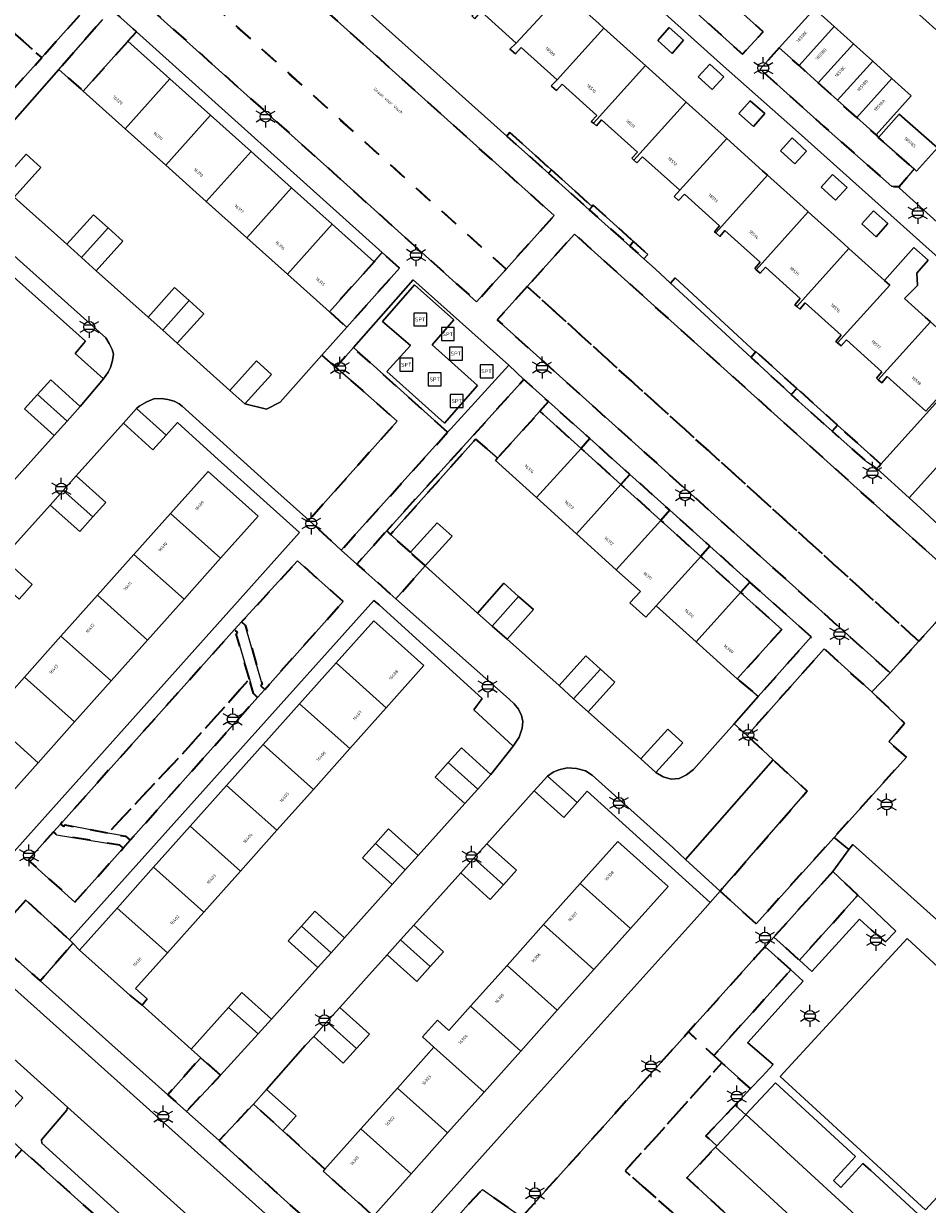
# Model space of a CAD drawing. Extents: x 105780 to 185197, y 477999 to 525027.
# Tile 294 of 562: x 107249 to 107354, y 478850 to 478987. Entities that reach past the tile are written whole.
import ezdxf
from ezdxf.enums import TextEntityAlignment as Align

# ---------------------------------------------------------------- set-up
doc = ezdxf.new("R2010")
doc.units = 0
doc.linetypes.add('XX-HIDDEN', pattern=[4, 2, -2])
for name, color, linetype, lineweight in [('B-GV-GR-HAAG_01-G', 252, 'GR-HAAG1', 13), ('B-GV-GR-MATERIAALGRENS-G', 252, 'XX-HIDDEN', 35), ('B-RO-IE-MEUBILAIR_WEGMEUBILAIR-S', 252, 'Continuous', 25), ('B-XX-KG-KADASTRAAL_BEBOUWING-G', 252, 'Continuous', 20), ('B1-WE-OG-BEBOUWING-T18', 7, 'Continuous', 18), ('B1-WE-OG-TERREIN_ERF-GV', 252, 'Continuous', 18), ('B1-WE-OG-TOPOGRAFIE-T18', 10, 'Continuous', 18), ('B1-WE-VH-VERHARDING_ASFALT-GV', 252, 'Continuous', 18), ('B1-WE-VH-VERHARDING_BETONSTRAATSTEEN-GV', 252, 'Continuous', 18), ('B1-WE-VH-VERHARDING_TEGEL-GV', 252, 'Continuous', 18), ('B1-WE-VH-VERHARDING_TEGEL_RUBBER-GV', 252, 'Continuous', 18)]:
    doc.layers.add(name, color=color, linetype=linetype, lineweight=lineweight)
doc.styles.add('NLCS-ISO', font='NLCS-ISO.ttf')
doc.styles.add('NLCS-ISO-M200-T18', font='NLCS-ISO.ttf', dxfattribs={"height": 0.36})
doc.linetypes.add('GR-HAAG1', pattern='A,6,[176,NLCS.shx,S=0.125,R=0,X=0,Y=0],-2', length=8)

# ---------------------------------------------------------------- blocks, each defined once
blk = doc.blocks.new('B-SIE-WEG_LICHTMAST-SO')
at = {"ltscale": 0.1}
for p, q in [((-1.1, 0.63), (-2.19, 1.27)), ((0, 1.27), (0, 2.53)), ((1.1, 0.63), (2.19, 1.27)), ((-1.1, -0.63), (-2.19, -1.27)), ((0, -1.27), (0, -2.53)), ((1.1, -0.63), (2.19, -1.27))]:
    blk.add_line(p, q, dxfattribs=at)
at = {"flags": 128}
for points in [[(-1.16, 0.5), (1.16, 0.5)], [(-1.16, -0.5), (1.16, -0.5)]]:
    blk.add_lwpolyline(points, dxfattribs=at)
at = {"ltscale": 0.1}
blk.add_circle((0, 0), 1.27, dxfattribs=at)
at = {"style": 'NLCS-ISO'}
blk.add_attdef('TYPE', text='', height=1.8, dxfattribs=at).set_placement((0, 2.53), align=Align.BOTTOM_CENTER)
blk = doc.blocks.new('SIE-WEG_SPEELTOESTEL-SO')
at = {"flags": 128}
blk.add_lwpolyline([(-0.75, -0.75), (0.75, -0.75), (0.75, 0.75), (-0.75, 0.75)], close=True, dxfattribs=at)
at = {"style": 'NLCS-ISO'}
blk.add_text('SPT', height=0.45, dxfattribs=at).set_placement((0, 0), align=Align.MIDDLE_CENTER)

msp = doc.modelspace()

# ---------------------------------------------------------------- linework, layer by layer
at = {"layer": 'B-GV-GR-HAAG_01-G', "flags": 128}
for points in [[(107324.05, 478956.592), (107333.357, 478948), (107333.887, 478948.589), (107324.58, 478957.181)], [(107345.696, 478885.809), (107338.942, 478878.289), (107340.388, 478876.987), (107345.912, 478883.016), (107347.256, 478881.782), (107348.905, 478880.414), (107350.08, 478881.653), (107346.265, 478885.269)], [(107338.222, 478874.581), (107339.384, 478875.872), (107337.939, 478877.172), (107329.034, 478867.258), (107329.968, 478866.41), (107333.285, 478863.436), (107334.621, 478864.857), (107335.903, 478866.222), (107332.992, 478868.746), (107332.98, 478868.756)]]:
    msp.add_lwpolyline(points, close=True, dxfattribs=at)
at = {"layer": 'B-GV-GR-MATERIAALGRENS-G', "flags": 128}
for points in [[(107313.525, 479000), (107332.371, 478983.064), (107334.755, 478985.642), (107318.794, 479000), (107314.845, 479003.552), (107312.523, 479000.902)], [(107264.876, 478994.392), (107305.019, 478958.203), (107310.583, 478964.388), (107270.923, 479000), (107270.361, 479000.505), (107269.908, 479000)], [(107246.3, 478997.954), (107245.781, 478998.42), (107240.349, 478992.345), (107251.328, 478982.673), (107256.672, 478988.632)], [(107264.876, 478994.392), (107261.448, 478990.535), (107285.026, 478969.372), (107301.615, 478954.431), (107305.019, 478958.203)], [(107240.349, 478992.345), (107237.769, 478989.459), (107240.539, 478987.039), (107241.373, 478986.311), (107244.967, 478983.17), (107234.795, 478971.626), (107238.537, 478968.229), (107240.548, 478970.653), (107251.328, 478982.673)], [(107261.298, 478984.546), (107262.278, 478985.64), (107259.404, 478988.221), (107258.399, 478987.081), (107253.307, 478981.303), (107256.129, 478978.775)], [(107345.59, 478975.72), (107343.36, 478977.727), (107341.13, 478979.734), (107338.901, 478981.741), (107336.619, 478983.795), (107334.396, 478981.326), (107341.741, 478974.737), (107349.625, 478967.773), (107350.498, 478967.757), (107352.201, 478969.788), (107348.106, 478973.425), (107347.813, 478973.719)], [(107305.476, 478973.992), (107305.117, 478973.594), (107309.925, 478969.29), (107310.271, 478969.674)], [(107310.271, 478969.674), (107309.925, 478969.29), (107314.643, 478965.065), (107314.975, 478965.438)], [(107315.113, 478965.593), (107314.975, 478965.438), (107314.643, 478965.065), (107319.322, 478960.874), (107319.779, 478961.379)], [(107307.469, 478956.183), (107352.768, 478915.161), (107358.379, 478921.372), (107352.442, 478926.711), (107351.248, 478927.786), (107344.871, 478933.522), (107312.931, 478962.254)], [(107319.779, 478961.379), (107319.322, 478960.874), (107320.963, 478959.406), (107321.417, 478959.908)], [(107292.691, 478958.319), (107290.703, 478960.105), (107289.759, 478959.052), (107284.59, 478953.281), (107286.6, 478951.478)], [(107307.469, 478956.183), (107303.996, 478952.331), (107334.025, 478925.351), (107349.426, 478911.514), (107352.768, 478915.161)], [(107298.261, 478939.34), (107287.365, 478949.126), (107285.347, 478946.83), (107288.405, 478944.157), (107292.442, 478940.628), (107282.224, 478929.158), (107285.971, 478925.703)], [(107333.937, 478948.646), (107333.887, 478948.589), (107333.357, 478948), (107336.353, 478945.234), (107338.01, 478943.705), (107338.642, 478944.408)], [(107308.938, 478941.772), (107309.935, 478942.877), (107307.089, 478945.424), (107293.069, 478929.985), (107291.223, 478927.929), (107291.664, 478927.53), (107301.265, 478938.274), (107301.504, 478938.54), (107304.03, 478936.337)], [(107338.642, 478944.408), (107338.01, 478943.705), (107339.271, 478942.541), (107342.725, 478939.469), (107343.349, 478940.171)], [(107309.935, 478942.877), (107308.938, 478941.772), (107313.697, 478937.474), (107314.713, 478938.599)], [(107343.349, 478940.171), (107342.725, 478939.469), (107346.819, 478935.828), (107347.918, 478935.141), (107348.373, 478935.647)], [(107314.713, 478938.599), (107313.697, 478937.474), (107318.308, 478933.311), (107319.34, 478934.454)], [(107319.34, 478934.454), (107318.308, 478933.311), (107322.919, 478929.148), (107323.968, 478930.31)], [(107323.968, 478930.31), (107322.919, 478929.148), (107327.529, 478924.985), (107328.595, 478926.166)], [(107293.96, 478925.455), (107291.664, 478927.53), (107291.223, 478927.929), (107287.781, 478924.094), (107292.283, 478920.092), (107295.684, 478923.897)], [(107328.595, 478926.166), (107327.529, 478924.985), (107332.14, 478920.821), (107333.224, 478922.021)], [(107286.187, 478919.776), (107280.902, 478924.474), (107274.433, 478917.402), (107274.863, 478917.034), (107276.815, 478910.213), (107276.658, 478910.025), (107277.116, 478909.608)], [(107333.224, 478922.021), (107332.14, 478920.821), (107336.899, 478916.524), (107331.751, 478910.823), (107334.196, 478908.775), (107340.321, 478915.665)], [(107275.346, 478910.774), (107273.823, 478916.043), (107273.962, 478916.21), (107273.632, 478916.527), (107253.504, 478894.036), (107253.859, 478893.74), (107254.016, 478893.928), (107258.981, 478892.996), (107267.432, 478901.971)], [(107351.322, 478901.757), (107349.3, 478903.559), (107351.111, 478905.71), (107347.333, 478909.302), (107341.818, 478914.301), (107332.892, 478904.258), (107335.921, 478901.462), (107339.862, 478897.824), (107329.778, 478886.259), (107333.932, 478882.506), (107342.948, 478892.487)], [(107276.281, 478908.672), (107275.822, 478909.13), (107275.346, 478910.774), (107267.432, 478901.971), (107258.981, 478892.996), (107261.014, 478892.615), (107261.552, 478892.16)], [(107260.744, 478891.255), (107260.363, 478891.582), (107253.037, 478892.798), (107252.679, 478893.114), (107249.759, 478889.851), (107255.172, 478885.009)], [(107345.696, 478885.809), (107342.809, 478888.546), (107335.978, 478880.955), (107338.942, 478878.289)], [(107249.477, 478885.223), (107245.607, 478880.833), (107251.136, 478875.888), (107254.53, 478879.792), (107254.918, 478880.239), (107254.529, 478880.641), (107254.521, 478880.649)], [(107337.939, 478877.172), (107334.974, 478879.841), (107333.808, 478878.545), (107326.108, 478869.99), (107329.034, 478867.258)], [(107271.99, 478864.989), (107269.727, 478867.015), (107269.256, 478866.487), (107265.91, 478862.723), (107268.06, 478860.808)], [(107336.087, 478843.734), (107335.254, 478844.53), (107326.276, 478852.814), (107325.941, 478853.123), (107329.066, 478856.471), (107329.245, 478856.663), (107329.381, 478856.808), (107328.438, 478857.689), (107328.144, 478857.964), (107331.23, 478861.249), (107331.504, 478861.54), (107333.285, 478863.436), (107329.968, 478866.41), (107322.406, 478857.897), (107318.793, 478853.922), (107343.176, 478832.5), (107345.325, 478834.884), (107345.451, 478835.019), (107344.244, 478836.248), (107341.98, 478838.371)], [(107284.07, 478854.119), (107279.226, 478858.573), (107275.8, 478861.642), (107271.849, 478857.433), (107286.011, 478844.603), (107289.547, 478841.4), (107293.389, 478845.702), (107289.883, 478848.932), (107289.682, 478848.707), (107283.874, 478853.9)], [(107249.043, 478856.374), (107243.897, 478850.58), (107256.02, 478845.908), (107257.639, 478848.685)]]:
    msp.add_lwpolyline(points, close=True, dxfattribs=at)
for points in [[(107329.968, 478866.41), (107329.034, 478867.258), (107326.108, 478869.99), (107306.835, 478848.574), (107306.585, 478848.75), (107302.297, 478851.766), (107300.695, 478850.072), (107299.782, 478849.092), (107303.761, 478845.615), (107295.39, 478836.326), (107318.691, 478815.44)], [(107327.966, 478815.626), (107343.176, 478832.5), (107318.793, 478853.922), (107322.406, 478857.897), (107329.968, 478866.41)]]:
    msp.add_lwpolyline(points, dxfattribs=at)
at = {"layer": 'B-XX-KG-KADASTRAAL_BEBOUWING-G', "flags": 128}
for points in [[(107311.649, 478990.285), (107311.153, 478990.73), (107306.964, 478994.497), (107301.046, 478987.483), (107301.404, 478987.158), (107302.154, 478987.982), (107306.21, 478984.337)], [(107316.334, 478986.073), (107315.76, 478986.589), (107311.649, 478990.285), (107306.21, 478984.337), (107305.474, 478983.632), (107305.604, 478983.518), (107306.1, 478983.083), (107306.789, 478983.815), (107310.915, 478980.105)], [(107342.965, 478986.255), (107340.683, 478988.309), (107336.619, 478983.795), (107338.901, 478981.741)], [(107321.132, 478981.759), (107320.492, 478982.334), (107316.334, 478986.073), (107310.915, 478980.105), (107310.244, 478979.407), (107310.327, 478979.332), (107310.854, 478978.858), (107311.509, 478979.572), (107315.536, 478975.95), (107314.871, 478975.276), (107315.122, 478975.075)], [(107322.561, 478984.635), (107324.22, 478983.146), (107325.554, 478984.687), (107323.869, 478986.146)], [(107345.195, 478984.248), (107342.965, 478986.255), (107338.901, 478981.741), (107341.13, 478979.734)], [(107266.141, 478980.208), (107261.298, 478984.546), (107256.129, 478978.775), (107260.972, 478974.437)], [(107347.424, 478982.24), (107345.195, 478984.248), (107341.13, 478979.734), (107343.36, 478977.727)], [(107325.841, 478977.525), (107325.172, 478978.126), (107321.132, 478981.759), (107315.122, 478975.075), (107315.485, 478974.784), (107316.067, 478975.471), (107320.217, 478971.741), (107319.581, 478971.045), (107319.811, 478970.818)], [(107327.244, 478980.43), (107328.875, 478978.966), (107330.22, 478980.446), (107328.598, 478981.92)], [(107349.654, 478980.233), (107347.424, 478982.24), (107343.36, 478977.727), (107345.59, 478975.72)], [(107270.835, 478976.003), (107266.141, 478980.208), (107260.972, 478974.437), (107265.666, 478970.233)], [(107349.654, 478980.233), (107345.59, 478975.72), (107347.813, 478973.719), (107351.876, 478978.233)], [(107330.55, 478973.291), (107329.881, 478973.893), (107325.841, 478977.525), (107319.811, 478970.818), (107320.155, 478970.477), (107320.82, 478971.201), (107325.11, 478967.342)], [(107331.955, 478976.2), (107333.639, 478974.688), (107334.947, 478976.201), (107333.234, 478977.681)], [(107275.529, 478971.799), (107270.835, 478976.003), (107265.666, 478970.233), (107270.36, 478966.028)], [(107352.201, 478969.788), (107352.505, 478969.518), (107354.897, 478972.212), (107350.498, 478976.118), (107348.106, 478973.425)], [(107335.258, 478969.058), (107334.682, 478969.576), (107330.55, 478973.291), (107325.11, 478967.342), (107324.459, 478966.593), (107324.981, 478966.147), (107325.653, 478966.856), (107329.711, 478963.209), (107329.142, 478962.514), (107329.272, 478962.4)], [(107336.759, 478971.886), (107338.437, 478970.38), (107339.77, 478971.86), (107338.094, 478973.369)], [(107280.223, 478967.594), (107275.529, 478971.799), (107270.36, 478966.028), (107275.053, 478961.823)], [(107246.447, 478968.057), (107248.156, 478966.527), (107251.224, 478969.954), (107249.515, 478971.484)], [(107339.968, 478964.824), (107339.37, 478965.361), (107335.258, 478969.058), (107329.272, 478962.4), (107329.738, 478961.991), (107330.321, 478962.657), (107334.403, 478958.988), (107333.792, 478958.269), (107333.95, 478958.131)], [(107341.45, 478967.674), (107343.119, 478966.175), (107344.453, 478967.644), (107342.792, 478969.152)], [(107284.917, 478963.39), (107280.223, 478967.594), (107275.053, 478961.823), (107279.747, 478957.619)], [(107346.182, 478963.425), (107347.833, 478961.942), (107349.168, 478963.464), (107347.5, 478964.927)], [(107259.015, 478962.965), (107257.321, 478964.491), (107254.243, 478961.073), (107255.937, 478959.547)], [(107344.676, 478960.59), (107344.099, 478961.109), (107339.968, 478964.824), (107333.95, 478958.131), (107334.418, 478957.721), (107335.018, 478958.434), (107339.053, 478954.807), (107338.437, 478954.082), (107338.651, 478953.888)], [(107259.015, 478962.965), (107255.937, 478959.547), (107257.63, 478958.022), (107260.708, 478961.44)], [(107284.917, 478963.39), (107279.747, 478957.619), (107284.59, 478953.281), (107289.759, 478959.052)], [(107348.779, 478956.9), (107344.676, 478960.59), (107338.651, 478953.888), (107339.013, 478953.56), (107339.632, 478954.286), (107343.775, 478950.563), (107343.163, 478949.845), (107343.371, 478949.667), (107349.385, 478956.356)], [(107348.779, 478956.9), (107349.385, 478956.356), (107343.371, 478949.667), (107343.766, 478949.331), (107344.376, 478950.02), (107348.473, 478946.34), (107347.852, 478945.586), (107348.061, 478945.413), (107354.094, 478952.123), (107353.508, 478952.65), (107351.111, 478954.804), (107352.6, 478956.318), (107352.524, 478957.73), (107353.852, 478959.232), (107352.181, 478960.709)], [(107268.389, 478954.563), (107266.7, 478956.076), (107263.63, 478952.65), (107265.319, 478951.137)], [(107268.389, 478954.563), (107265.319, 478951.137), (107267.008, 478949.623), (107270.078, 478953.049)], [(107354.094, 478952.123), (107348.061, 478945.413), (107348.484, 478945.064), (107349.091, 478945.779), (107353.563, 478941.761), (107355.903, 478944.364), (107358.952, 478947.755)], [(107273.089, 478944.175), (107274.821, 478942.609), (107277.906, 478946.021), (107276.174, 478947.587)], [(107250.857, 478943.72), (107254.272, 478940.638), (107255.791, 478942.321), (107252.376, 478945.403)], [(107250.857, 478943.72), (107249.337, 478942.036), (107252.752, 478938.954), (107254.272, 478940.638)], [(107262.3, 478942.088), (107260.765, 478940.379), (107264.187, 478937.305), (107265.722, 478939.014)], [(107313.697, 478937.474), (107308.938, 478941.772), (107304.03, 478936.337), (107303.791, 478936.071), (107308.55, 478931.774)], [(107318.308, 478933.311), (107313.697, 478937.474), (107308.55, 478931.774), (107313.16, 478927.61)], [(107255.323, 478934.297), (107253.812, 478932.608), (107257.241, 478929.542), (107258.752, 478931.231)], [(107266.207, 478929.936), (107272.003, 478924.766), (107276.354, 478929.644), (107270.558, 478934.814)], [(107253.812, 478932.608), (107252.301, 478930.918), (107255.73, 478927.852), (107257.241, 478929.542)], [(107322.919, 478929.148), (107318.308, 478933.311), (107313.16, 478927.61), (107317.771, 478923.447)], [(107266.207, 478929.936), (107261.99, 478925.209), (107267.786, 478920.038), (107272.003, 478924.766)], [(107293.96, 478925.455), (107295.684, 478923.897), (107298.775, 478927.318), (107297.051, 478928.876)], [(107327.529, 478924.985), (107322.919, 478929.148), (107317.771, 478923.447), (107320.557, 478920.932), (107319.35, 478919.596), (107321.176, 478917.948), (107322.382, 478919.284)], [(107246.81, 478924.797), (107245.307, 478923.121), (107248.731, 478920.049), (107250.234, 478921.725)], [(107261.99, 478925.209), (107257.772, 478920.48), (107263.568, 478915.31), (107267.786, 478920.038)], [(107332.14, 478920.821), (107327.529, 478924.985), (107322.382, 478919.284), (107326.992, 478915.12)], [(107306.479, 478920.362), (107304.769, 478921.869), (107301.721, 478918.411), (107303.431, 478916.904)], [(107257.772, 478920.48), (107253.554, 478915.752), (107259.35, 478910.582), (107263.568, 478915.31)], [(107306.479, 478920.362), (107303.431, 478916.904), (107305.14, 478915.397), (107308.188, 478918.855)], [(107332.14, 478920.821), (107326.992, 478915.12), (107331.751, 478910.823), (107336.899, 478916.524)], [(107285.366, 478912.675), (107291.176, 478907.486), (107295.53, 478912.361), (107292.919, 478914.693), (107289.72, 478917.55)], [(107253.554, 478915.752), (107249.337, 478911.024), (107255.133, 478905.854), (107259.35, 478910.582)], [(107315.93, 478911.949), (107314.25, 478913.468), (107311.158, 478910.049), (107312.838, 478908.53)], [(107285.366, 478912.675), (107281.146, 478907.949), (107286.956, 478902.76), (107291.176, 478907.486)], [(107315.93, 478911.949), (107312.838, 478908.53), (107314.517, 478907.011), (107317.609, 478910.43)], [(107249.337, 478911.024), (107245.119, 478906.295), (107250.915, 478901.125), (107255.133, 478905.854)], [(107281.146, 478907.949), (107276.926, 478903.223), (107282.736, 478898.035), (107286.956, 478902.76)], [(107245.119, 478906.295), (107240.902, 478901.568), (107246.698, 478896.397), (107250.915, 478901.125)], [(107320.607, 478901.588), (107322.344, 478900.001), (107325.454, 478903.404), (107323.717, 478904.991)], [(107276.926, 478903.223), (107272.706, 478898.497), (107278.516, 478893.309), (107282.736, 478898.035)], [(107298.337, 478901.15), (107301.766, 478898.084), (107303.281, 478899.778), (107299.852, 478902.844)], [(107298.337, 478901.15), (107296.822, 478899.456), (107300.251, 478896.39), (107301.766, 478898.084)], [(107309.8, 478899.586), (107308.264, 478897.86), (107311.7, 478894.802), (107313.236, 478896.528)], [(107272.706, 478898.497), (107268.485, 478893.772), (107274.295, 478888.583), (107278.516, 478893.309)], [(107268.485, 478893.772), (107264.265, 478889.046), (107270.075, 478883.858), (107274.295, 478888.583)], [(107289.938, 478891.791), (107293.364, 478888.721), (107294.871, 478890.403), (107291.445, 478893.473)], [(107289.938, 478891.791), (107288.43, 478890.108), (107291.856, 478887.038), (107293.364, 478888.721)], [(107302.799, 478891.76), (107301.288, 478890.074), (107304.713, 478887.004), (107306.224, 478888.69)], [(107317.95, 478892.014), (107313.59, 478887.138), (107319.399, 478881.945), (107323.759, 478886.821)], [(107301.288, 478890.074), (107299.776, 478888.387), (107303.201, 478885.317), (107304.713, 478887.004)], [(107264.265, 478889.046), (107260.045, 478884.321), (107265.855, 478879.132), (107270.075, 478883.858)], [(107313.59, 478887.138), (107309.364, 478882.411), (107315.173, 478877.218), (107319.399, 478881.945)], [(107265.855, 478879.132), (107260.045, 478884.321), (107255.692, 478879.446), (107261.502, 478874.258), (107262.934, 478873.097), (107263.519, 478873.805), (107262.179, 478875.017)], [(107281.368, 478882.233), (107284.789, 478879.158), (107286.326, 478880.868), (107282.905, 478883.943)], [(107281.368, 478882.233), (107279.83, 478880.522), (107283.251, 478877.447), (107284.789, 478879.158)], [(107294.35, 478882.331), (107292.817, 478880.624), (107296.239, 478877.55), (107297.772, 478879.257)], [(107309.364, 478882.411), (107305.138, 478877.684), (107310.947, 478872.491), (107315.173, 478877.218)], [(107292.817, 478880.624), (107291.283, 478878.916), (107294.705, 478875.842), (107296.239, 478877.55)], [(107336.732, 478864.84), (107353.514, 478849.407), (107368.205, 478865.382), (107361.7, 478871.364), (107362.794, 478872.554), (107361.258, 478873.967), (107360.135, 478872.746), (107351.394, 478880.784)], [(107305.138, 478877.684), (107300.912, 478872.957), (107306.72, 478867.764), (107310.947, 478872.491)], [(107272.923, 478872.82), (107276.34, 478869.768), (107277.903, 478871.485), (107274.479, 478874.556)], [(107276.34, 478869.768), (107272.923, 478872.82), (107268.614, 478868.011), (107269.727, 478867.015), (107271.99, 478864.989)], [(107285.811, 478872.821), (107284.297, 478871.143), (107287.712, 478868.061), (107289.226, 478869.739)], [(107300.912, 478872.957), (107298.419, 478870.168), (107297.077, 478871.368), (107295.344, 478869.43), (107296.686, 478868.23), (107302.494, 478863.037), (107306.72, 478867.764)], [(107284.297, 478871.143), (107282.782, 478869.464), (107286.197, 478866.382), (107287.712, 478868.061)], [(107296.686, 478868.23), (107292.459, 478863.503), (107298.268, 478858.31), (107302.494, 478863.037)], [(107277.329, 478863.349), (107275.8, 478861.642), (107279.226, 478858.573), (107280.755, 478860.28)], [(107292.459, 478863.503), (107288.233, 478858.776), (107294.042, 478853.583), (107298.268, 478858.31)], [(107294.042, 478853.583), (107288.233, 478858.776), (107284.07, 478854.119), (107283.874, 478853.9), (107289.682, 478848.707), (107289.883, 478848.932)]]:
    msp.add_lwpolyline(points, close=True, dxfattribs=at)
at = {"layer": 'B1-WE-OG-TERREIN_ERF-GV', "flags": 128}
for points in [[(107362.789, 478952.579), (107338.838, 478973.995), (107329.824, 478981.987), (107309.777, 479000)], [(107286.336, 478990.412), (107305.117, 478973.594), (107305.476, 478973.992), (107310.271, 478969.674), (107314.975, 478965.438), (107315.113, 478965.593), (107319.779, 478961.379), (107321.417, 478959.908), (107320.963, 478959.406), (107322.28, 478958.226), (107324.05, 478956.592), (107324.58, 478957.181), (107333.887, 478948.589), (107333.937, 478948.646), (107338.642, 478944.408), (107343.349, 478940.171), (107348.373, 478935.647), (107362.728, 478951.611)], [(107311.649, 478990.285), (107315.76, 478986.589), (107316.334, 478986.073), (107320.492, 478982.334), (107321.132, 478981.759), (107325.172, 478978.126), (107325.841, 478977.525), (107329.881, 478973.893), (107330.55, 478973.291), (107334.682, 478969.576), (107335.258, 478969.058), (107339.37, 478965.361), (107339.968, 478964.824), (107344.099, 478961.109), (107344.676, 478960.59), (107348.779, 478956.9), (107352.181, 478960.709), (107353.852, 478959.232), (107352.524, 478957.73), (107352.6, 478956.318), (107351.111, 478954.804), (107353.508, 478952.65), (107354.094, 478952.123)], [(107355.903, 478944.364), (107353.563, 478941.761), (107349.091, 478945.779), (107348.484, 478945.064), (107348.061, 478945.413), (107347.852, 478945.586), (107348.473, 478946.34), (107344.376, 478950.02), (107343.766, 478949.331), (107343.371, 478949.667), (107343.163, 478949.845), (107343.775, 478950.563), (107339.632, 478954.286), (107339.013, 478953.56), (107338.651, 478953.888), (107338.437, 478954.082), (107339.053, 478954.807), (107335.018, 478958.434), (107334.418, 478957.721), (107333.95, 478958.131), (107333.792, 478958.269), (107334.403, 478958.988), (107330.321, 478962.657), (107329.738, 478961.991), (107329.272, 478962.4), (107329.142, 478962.514), (107329.711, 478963.209), (107325.653, 478966.856), (107324.981, 478966.147), (107324.459, 478966.593), (107325.11, 478967.342), (107320.82, 478971.201), (107320.155, 478970.477), (107319.811, 478970.818), (107319.581, 478971.045), (107320.217, 478971.741), (107316.067, 478975.471), (107315.485, 478974.784), (107315.122, 478975.075), (107314.871, 478975.276), (107315.536, 478975.95), (107311.509, 478979.572), (107310.854, 478978.858), (107310.327, 478979.332), (107310.244, 478979.407), (107310.915, 478980.105), (107306.789, 478983.815), (107306.1, 478983.083), (107305.604, 478983.518), (107305.474, 478983.632), (107306.21, 478984.337), (107302.154, 478987.982)], [(107246.447, 478968.057), (107249.515, 478971.484), (107251.224, 478969.954), (107248.156, 478966.527), (107254.243, 478961.073), (107257.321, 478964.491), (107259.015, 478962.965), (107260.708, 478961.44), (107257.63, 478958.022), (107263.63, 478952.65), (107266.7, 478956.076), (107268.389, 478954.563), (107270.078, 478953.049), (107267.008, 478949.623), (107273.089, 478944.175), (107276.174, 478947.587), (107277.906, 478946.021), (107274.821, 478942.609), (107277.149, 478942.029), (107277.323, 478942.024), (107278.883, 478942.81), (107283.725, 478948.248), (107286.6, 478951.478), (107284.59, 478953.281), (107279.747, 478957.619), (107275.053, 478961.823), (107270.36, 478966.028), (107265.666, 478970.233), (107260.972, 478974.437), (107256.129, 478978.775), (107253.307, 478981.303), (107243.761, 478970.473)], [(107247.379, 478932.937), (107252.752, 478938.954), (107249.337, 478942.036), (107250.857, 478943.72), (107252.376, 478945.403), (107255.791, 478942.321), (107258.46, 478945.52), (107255.183, 478948.458), (107256.387, 478949.875), (107242.215, 478962.514)], [(107245.781, 478888.264), (107281.136, 478927.731), (107271.292, 478936.571), (107267.042, 478940.484), (107265.722, 478939.014), (107264.187, 478937.305), (107260.765, 478940.379), (107255.323, 478934.297), (107258.752, 478931.231), (107257.241, 478929.542), (107255.73, 478927.852), (107252.301, 478930.918), (107246.81, 478924.797), (107250.234, 478921.725), (107248.731, 478920.049)], [(107245.119, 478906.295), (107249.337, 478911.024), (107253.554, 478915.752), (107257.772, 478920.48), (107261.99, 478925.209), (107266.207, 478929.936), (107270.558, 478934.814), (107276.354, 478929.644), (107272.003, 478924.766), (107267.786, 478920.038), (107263.568, 478915.31), (107259.35, 478910.582), (107255.133, 478905.854), (107250.915, 478901.125), (107246.698, 478896.397)], [(107293.389, 478845.702), (107304.912, 478858.604), (107327.474, 478883.664), (107328.624, 478884.944), (107314.411, 478897.843), (107313.236, 478896.528), (107311.7, 478894.802), (107308.264, 478897.86), (107302.799, 478891.76), (107306.224, 478888.69), (107304.713, 478887.004), (107303.201, 478885.317), (107299.776, 478888.387), (107294.35, 478882.331), (107297.772, 478879.257), (107296.239, 478877.55), (107294.705, 478875.842), (107291.283, 478878.916), (107285.811, 478872.821), (107289.226, 478869.739), (107287.712, 478868.061), (107286.197, 478866.382), (107282.782, 478869.464), (107281.782, 478868.428), (107277.329, 478863.349), (107280.755, 478860.28), (107279.226, 478858.573), (107284.07, 478854.119), (107288.233, 478858.776), (107292.459, 478863.503), (107296.686, 478868.23), (107295.344, 478869.43), (107297.077, 478871.368), (107298.419, 478870.168), (107300.912, 478872.957), (107305.138, 478877.684), (107309.364, 478882.411), (107313.59, 478887.138), (107317.95, 478892.014), (107323.759, 478886.821), (107319.399, 478881.945), (107315.173, 478877.218), (107310.947, 478872.491), (107306.72, 478867.764), (107302.494, 478863.037), (107298.268, 478858.31), (107294.042, 478853.583), (107289.883, 478848.932)]]:
    msp.add_lwpolyline(points, dxfattribs=at)
for points in [[(107262.278, 478985.64), (107261.298, 478984.546), (107266.141, 478980.208), (107270.835, 478976.003), (107275.529, 478971.799), (107280.223, 478967.594), (107284.917, 478963.39), (107289.759, 478959.052), (107290.703, 478960.105)], [(107322.561, 478984.635), (107323.869, 478986.146), (107325.554, 478984.687), (107324.22, 478983.146)], [(107327.244, 478980.43), (107328.598, 478981.92), (107330.22, 478980.446), (107328.875, 478978.966)], [(107331.955, 478976.2), (107333.234, 478977.681), (107334.947, 478976.201), (107333.639, 478974.688)], [(107336.759, 478971.886), (107338.094, 478973.369), (107339.77, 478971.86), (107338.437, 478970.38)], [(107341.45, 478967.674), (107342.792, 478969.152), (107344.453, 478967.644), (107343.119, 478966.175)], [(107346.182, 478963.425), (107347.5, 478964.927), (107349.168, 478963.464), (107347.833, 478961.942)], [(107313.16, 478927.61), (107308.55, 478931.774), (107303.791, 478936.071), (107304.03, 478936.337), (107301.504, 478938.54), (107301.265, 478938.274), (107291.664, 478927.53), (107293.96, 478925.455), (107297.051, 478928.876), (107298.775, 478927.318), (107295.684, 478923.897), (107301.721, 478918.411), (107304.769, 478921.869), (107306.479, 478920.362), (107308.188, 478918.855), (107305.14, 478915.397), (107311.158, 478910.049), (107314.25, 478913.468), (107315.93, 478911.949), (107317.609, 478910.43), (107314.517, 478907.011), (107320.607, 478901.588), (107323.717, 478904.991), (107325.454, 478903.404), (107322.344, 478900.001), (107323.205, 478899.481), (107324.102, 478899.206), (107325.043, 478899.291), (107325.9, 478899.714), (107326.693, 478900.333), (107331.403, 478905.632), (107334.196, 478908.775), (107331.751, 478910.823), (107326.992, 478915.12), (107322.382, 478919.284), (107321.176, 478917.948), (107319.35, 478919.596), (107320.557, 478920.932), (107317.771, 478923.447)], [(107282.905, 478883.943), (107286.326, 478880.868), (107291.856, 478887.038), (107288.43, 478890.108), (107289.938, 478891.791), (107291.445, 478893.473), (107294.871, 478890.403), (107300.251, 478896.39), (107296.822, 478899.456), (107298.337, 478901.15), (107299.852, 478902.844), (107303.281, 478899.778), (107305.858, 478903.023), (107301.278, 478907.244), (107302.274, 478908.56), (107290.34, 478919.375), (107289.716, 478919.897), (107254.529, 478880.641), (107254.918, 478880.239), (107255.692, 478879.446), (107260.045, 478884.321), (107264.265, 478889.046), (107268.485, 478893.772), (107272.706, 478898.497), (107276.926, 478903.223), (107281.146, 478907.949), (107285.366, 478912.675), (107289.72, 478917.55), (107292.919, 478914.693), (107295.53, 478912.361), (107291.176, 478907.486), (107286.956, 478902.76), (107282.736, 478898.035), (107278.516, 478893.309), (107274.295, 478888.583), (107270.075, 478883.858), (107265.855, 478879.132), (107262.179, 478875.017), (107263.519, 478873.805), (107262.934, 478873.097), (107268.614, 478868.011), (107272.923, 478872.82), (107274.479, 478874.556), (107277.903, 478871.485), (107283.251, 478877.447), (107279.83, 478880.522), (107281.368, 478882.233)]]:
    msp.add_lwpolyline(points, close=True, dxfattribs=at)
at = {"layer": 'B1-WE-VH-VERHARDING_ASFALT-GV', "flags": 128}
msp.add_lwpolyline([(107246.297, 478876.638), (107242.236, 478872.117), (107254.301, 478861.297), (107266.613, 478850.242), (107280.5, 478837.772), (107294.885, 478824.846), (107298.836, 478829.551), (107294.038, 478833.858), (107293.559, 478834.289), (107289.438, 478837.994)], close=True, dxfattribs=at)
at = {"layer": 'B1-WE-VH-VERHARDING_BETONSTRAATSTEEN-GV', "flags": 128}
for points in [[(107354.738, 478985.9), (107352.505, 478987.904), (107348.039, 478991.912), (107345.754, 478993.963), (107340.683, 478988.309), (107342.965, 478986.255), (107345.195, 478984.248), (107347.424, 478982.24), (107349.654, 478980.233), (107351.876, 478978.233), (107347.813, 478973.719), (107348.106, 478973.425), (107350.498, 478976.118), (107354.897, 478972.212), (107352.505, 478969.518), (107352.201, 478969.788), (107350.498, 478967.757), (107350.515, 478967.547), (107364.745, 478954.715)], [(107246.81, 478924.797), (107252.301, 478930.918), (107253.812, 478932.608), (107255.323, 478934.297), (107260.765, 478940.379), (107262.3, 478942.088), (107262.587, 478942.351), (107263.466, 478942.872), (107264.277, 478943.185), (107265.14, 478943.223), (107265.929, 478943.13), (107266.65, 478942.934), (107267.208, 478942.626), (107267.579, 478942.351), (107278.302, 478932.691), (107282.224, 478929.158), (107292.442, 478940.628), (107288.405, 478944.157), (107285.347, 478946.83), (107283.725, 478948.248), (107278.883, 478942.81), (107277.323, 478942.024), (107277.149, 478942.029), (107274.821, 478942.609), (107273.089, 478944.175), (107267.008, 478949.623), (107265.319, 478951.137), (107263.63, 478952.65), (107257.63, 478958.022), (107255.937, 478959.547), (107254.243, 478961.073), (107248.156, 478966.527)], [(107244.803, 478962.712), (107258.723, 478950.267), (107259.13, 478949.609), (107259.461, 478948.925), (107259.608, 478948.359), (107259.529, 478947.628), (107259.283, 478946.824), (107259.012, 478946.289), (107258.46, 478945.52), (107255.791, 478942.321), (107254.272, 478940.638), (107252.752, 478938.954), (107247.379, 478932.937)], [(107358.379, 478921.372), (107352.768, 478915.161), (107349.426, 478911.514), (107347.333, 478909.302), (107351.111, 478905.71), (107349.3, 478903.559), (107351.322, 478901.757), (107342.948, 478892.487), (107344.644, 478891.076), (107345.144, 478891.653), (107375.26, 478864.641)]]:
    msp.add_lwpolyline(points, dxfattribs=at)
for points in [[(107366.985, 478948.801), (107366.588, 478948.607), (107366.177, 478948.602), (107362.728, 478951.611), (107348.373, 478935.647), (107347.918, 478935.141), (107351.641, 478931.737)], [(107371.311, 478944.052), (107371.418, 478944.386), (107371.647, 478944.759), (107372.155, 478945.106), (107372.918, 478945.148), (107373.709, 478944.953), (107374.494, 478944.479), (107368.029, 478950.258), (107366.985, 478948.801), (107351.641, 478931.737), (107353.409, 478930.121), (107354.527, 478929.099), (107356.359, 478927.424)], [(107299.776, 478888.387), (107301.288, 478890.074), (107302.799, 478891.76), (107308.264, 478897.86), (107309.8, 478899.586), (107310.464, 478900.04), (107311.141, 478900.314), (107312.092, 478900.515), (107313.169, 478900.467), (107314.198, 478900.176), (107314.974, 478899.692), (107324.293, 478891.311), (107325.775, 478889.946), (107335.921, 478901.462), (107332.892, 478904.258), (107331.403, 478905.632), (107326.693, 478900.333), (107325.9, 478899.714), (107325.043, 478899.291), (107324.102, 478899.206), (107323.205, 478899.481), (107322.344, 478900.001), (107320.607, 478901.588), (107314.517, 478907.011), (107312.838, 478908.53), (107311.158, 478910.049), (107305.14, 478915.397), (107303.431, 478916.904), (107301.721, 478918.411), (107295.684, 478923.897), (107292.283, 478920.092), (107305.365, 478908.462), (107305.954, 478907.925), (107306.48, 478907.335), (107306.809, 478906.576), (107306.949, 478905.907), (107306.887, 478905.126), (107306.549, 478904.084), (107305.858, 478903.023), (107303.281, 478899.778), (107301.766, 478898.084), (107300.251, 478896.39), (107294.871, 478890.403), (107293.364, 478888.721), (107291.856, 478887.038), (107286.326, 478880.868), (107284.789, 478879.158), (107283.251, 478877.447), (107277.903, 478871.485), (107276.34, 478869.768), (107271.99, 478864.989), (107268.06, 478860.808), (107271.849, 478857.433), (107275.8, 478861.642), (107277.329, 478863.349), (107281.782, 478868.428), (107282.782, 478869.464), (107284.297, 478871.143), (107285.811, 478872.821), (107291.283, 478878.916), (107292.817, 478880.624), (107294.35, 478882.331)], [(107339.862, 478897.824), (107335.921, 478901.462), (107325.775, 478889.946), (107329.778, 478886.259)], [(107326.108, 478869.99), (107333.808, 478878.545), (107334.974, 478879.841), (107335.978, 478880.955), (107342.809, 478888.546), (107344.644, 478891.076), (107342.948, 478892.487), (107333.932, 478882.506), (107329.778, 478886.259), (107328.624, 478884.944), (107327.474, 478883.664), (107304.912, 478858.604), (107293.389, 478845.702), (107289.547, 478841.4), (107291.172, 478839.855), (107291.3, 478839.992), (107299.782, 478849.092), (107300.695, 478850.072), (107302.297, 478851.766), (107306.585, 478848.75), (107306.835, 478848.574)], [(107251.136, 478875.888), (107265.91, 478862.723), (107269.256, 478866.487), (107269.727, 478867.015), (107268.614, 478868.011), (107262.934, 478873.097), (107261.502, 478874.258), (107255.692, 478879.446), (107254.918, 478880.239), (107254.53, 478879.792)], [(107347.215, 478853.952), (107346.294, 478854.797), (107343.731, 478852.019), (107342.882, 478852.798), (107345.445, 478855.576), (107336.163, 478864.092), (107332.765, 478860.441), (107351.053, 478843.623), (107354.444, 478847.319), (107353.153, 478848.504)], [(107266.613, 478850.242), (107254.301, 478861.297), (107254.232, 478860.946), (107251.3, 478857.503), (107251.349, 478857.124), (107276.59, 478834.204), (107276.882, 478834.276), (107280.04, 478837.651), (107280.5, 478837.772)], [(107332.746, 478860.42), (107331.504, 478861.54), (107331.23, 478861.249), (107328.144, 478857.964), (107328.438, 478857.689), (107329.381, 478856.808)], [(107332.765, 478860.441), (107332.746, 478860.42), (107329.381, 478856.808), (107329.245, 478856.663), (107347.562, 478839.818), (107347.65, 478839.736), (107351.101, 478843.579), (107351.053, 478843.623)], [(107329.245, 478856.663), (107329.066, 478856.471), (107325.941, 478853.123), (107326.276, 478852.814), (107335.254, 478844.53), (107337.817, 478847.308), (107338.676, 478846.54), (107336.087, 478843.734), (107341.98, 478838.371), (107344.244, 478836.248), (107347.562, 478839.818)]]:
    msp.add_lwpolyline(points, close=True, dxfattribs=at)
at = {"layer": 'B1-WE-VH-VERHARDING_TEGEL-GV', "flags": 128}
for points in [[(107334.755, 478985.642), (107332.371, 478983.064), (107313.525, 479000), (107312.523, 479000.902), (107314.845, 479003.552), (107318.794, 479000)], [(107305.019, 478958.203), (107301.615, 478954.431), (107285.026, 478969.372), (107261.448, 478990.535), (107264.876, 478994.392), (107269.908, 479000), (107270.361, 479000.505), (107270.923, 479000), (107310.583, 478964.388)], [(107287.365, 478949.126), (107298.261, 478939.34), (107298.628, 478939.743), (107305.338, 478947.113), (107294.265, 478956.979)], [(107293.969, 478949.365), (107290.728, 478952.161), (107294.439, 478956.373), (107298.994, 478952.343), (107296.489, 478949.428), (107301.727, 478944.737), (107297.901, 478940.395), (107291.219, 478946.38)], [(107307.089, 478945.424), (107305.338, 478947.113), (107298.628, 478939.743), (107298.261, 478939.34), (107285.971, 478925.703), (107287.781, 478924.094), (107291.223, 478927.929), (107293.069, 478929.985)], [(107277.116, 478909.608), (107276.281, 478908.672), (107261.552, 478892.16), (107260.744, 478891.255), (107255.172, 478885.009), (107249.759, 478889.851), (107252.679, 478893.114), (107253.504, 478894.036), (107273.632, 478916.527), (107274.433, 478917.402), (107280.902, 478924.474), (107286.187, 478919.776)], [(107274.863, 478917.034), (107274.433, 478917.402), (107273.632, 478916.527), (107273.962, 478916.21), (107273.823, 478916.043), (107275.346, 478910.774), (107275.822, 478909.13), (107276.281, 478908.672), (107277.116, 478909.608), (107276.658, 478910.025), (107276.815, 478910.213)], [(107314.974, 478899.692), (107314.198, 478900.176), (107313.169, 478900.467), (107312.092, 478900.515), (107311.141, 478900.314), (107310.464, 478900.04), (107309.8, 478899.586), (107313.236, 478896.528), (107314.411, 478897.843), (107328.624, 478884.944), (107329.778, 478886.259), (107325.775, 478889.946), (107324.293, 478891.311)], [(107258.981, 478892.996), (107254.016, 478893.928), (107253.859, 478893.74), (107253.504, 478894.036), (107252.679, 478893.114), (107253.037, 478892.798), (107260.363, 478891.582), (107260.744, 478891.255), (107261.552, 478892.16), (107261.014, 478892.615)], [(107351.394, 478880.784), (107360.135, 478872.746), (107361.258, 478873.967), (107362.794, 478872.554), (107361.7, 478871.364), (107368.205, 478865.382), (107353.514, 478849.407), (107336.732, 478864.84)]]:
    msp.add_lwpolyline(points, close=True, dxfattribs=at)
for points in [[(107309.777, 479000), (107329.824, 478981.987), (107338.838, 478973.995), (107362.789, 478952.579)], [(107364.745, 478954.715), (107350.515, 478967.547), (107350.498, 478967.757), (107349.625, 478967.773), (107341.741, 478974.737), (107334.396, 478981.326), (107336.619, 478983.795), (107340.683, 478988.309), (107345.754, 478993.963), (107349.79, 478998.46), (107352.075, 478996.41), (107353.759, 478994.898)], [(107354.527, 478929.099), (107353.409, 478930.121), (107351.641, 478931.737), (107347.918, 478935.141), (107346.819, 478935.828), (107342.725, 478939.469), (107339.271, 478942.541), (107338.01, 478943.705), (107336.353, 478945.234), (107333.357, 478948), (107324.05, 478956.592), (107322.28, 478958.226), (107320.963, 478959.406), (107319.322, 478960.874), (107314.643, 478965.065), (107309.925, 478969.29), (107305.117, 478973.594), (107286.336, 478990.412)], [(107256.672, 478988.632), (107251.328, 478982.673), (107240.548, 478970.653)], [(107259.404, 478988.221), (107262.278, 478985.64), (107290.703, 478960.105), (107292.691, 478958.319), (107286.6, 478951.478), (107283.725, 478948.248), (107285.347, 478946.83), (107287.365, 478949.126), (107294.265, 478956.979), (107305.338, 478947.113), (107307.089, 478945.424), (107309.935, 478942.877), (107314.713, 478938.599), (107319.34, 478934.454), (107323.968, 478930.31), (107328.595, 478926.166), (107333.224, 478922.021), (107340.321, 478915.665), (107334.196, 478908.775), (107331.403, 478905.632), (107332.892, 478904.258), (107341.818, 478914.301), (107347.333, 478909.302), (107349.426, 478911.514), (107334.025, 478925.351), (107303.996, 478952.331), (107307.469, 478956.183), (107312.931, 478962.254), (107344.871, 478933.522), (107351.248, 478927.786), (107352.442, 478926.711), (107358.379, 478921.372)], [(107243.761, 478970.473), (107253.307, 478981.303), (107258.399, 478987.081)], [(107242.215, 478962.514), (107256.387, 478949.875), (107255.183, 478948.458), (107258.46, 478945.52), (107259.012, 478946.289), (107259.283, 478946.824), (107259.529, 478947.628), (107259.608, 478948.359), (107259.461, 478948.925), (107259.13, 478949.609), (107258.723, 478950.267), (107244.803, 478962.712)], [(107245.607, 478880.833), (107249.477, 478885.223), (107254.521, 478880.649), (107254.529, 478880.641), (107289.716, 478919.897), (107290.34, 478919.375), (107302.274, 478908.56), (107301.278, 478907.244), (107305.858, 478903.023), (107306.549, 478904.084), (107306.887, 478905.126), (107306.949, 478905.907), (107306.809, 478906.576), (107306.48, 478907.335), (107305.954, 478907.925), (107305.365, 478908.462), (107292.283, 478920.092), (107287.781, 478924.094), (107285.971, 478925.703), (107282.224, 478929.158), (107278.302, 478932.691), (107267.579, 478942.351), (107267.208, 478942.626), (107266.65, 478942.934), (107265.929, 478943.13), (107265.14, 478943.223), (107264.277, 478943.185), (107263.466, 478942.872), (107262.587, 478942.351), (107262.3, 478942.088), (107265.722, 478939.014), (107267.042, 478940.484), (107271.292, 478936.571), (107281.136, 478927.731), (107245.781, 478888.264)], [(107286.011, 478844.603), (107271.849, 478857.433), (107268.06, 478860.808), (107265.91, 478862.723), (107251.136, 478875.888), (107245.607, 478880.833), (107242.002, 478884.058), (107224.439, 478899.766), (107220.651, 478903.154), (107218.463, 478905.111), (107203.523, 478918.477), (107198.008, 478923.419), (107194.592, 478926.481), (107177.225, 478942.043)], [(107184.059, 478932.389), (107245.275, 478877.554), (107246.297, 478876.638), (107289.438, 478837.994)], [(107276.59, 478834.204), (107251.349, 478857.124), (107251.3, 478857.503), (107254.232, 478860.946), (107254.301, 478861.297), (107242.236, 478872.117), (107241.214, 478873.034), (107181.666, 478926.439)], [(107184.012, 478920.787), (107200.912, 478905.627), (107201.635, 478904.929), (107197.758, 478900.57), (107197.724, 478900.533), (107201.551, 478897.181), (107205.468, 478901.54), (107218.002, 478890.296), (107220.672, 478887.905), (107225.603, 478883.49), (107227.645, 478881.674), (107231.577, 478878.183), (107246.616, 478864.78), (107249.127, 478862.386), (107246.094, 478859.009), (107249.043, 478856.374), (107257.639, 478848.685)], [(107375.26, 478864.641), (107345.144, 478891.653), (107344.644, 478891.076), (107342.809, 478888.546), (107345.696, 478885.809), (107346.265, 478885.269), (107350.08, 478881.653), (107348.905, 478880.414), (107347.256, 478881.782), (107345.912, 478883.016), (107340.388, 478876.987), (107338.942, 478878.289), (107335.978, 478880.955), (107334.974, 478879.841), (107337.939, 478877.172), (107339.384, 478875.872), (107338.222, 478874.581), (107332.98, 478868.756), (107332.992, 478868.746), (107335.903, 478866.222), (107334.621, 478864.857), (107333.285, 478863.436), (107331.504, 478861.54), (107332.746, 478860.42), (107332.765, 478860.441), (107336.163, 478864.092), (107345.445, 478855.576), (107342.882, 478852.798), (107343.731, 478852.019), (107346.294, 478854.797), (107347.215, 478853.952), (107353.153, 478848.504)]]:
    msp.add_lwpolyline(points, dxfattribs=at)
at = {"layer": 'B1-WE-VH-VERHARDING_TEGEL_RUBBER-GV', "flags": 128}
msp.add_lwpolyline([(107296.489, 478949.428), (107298.994, 478952.343), (107294.439, 478956.373), (107290.728, 478952.161), (107293.969, 478949.365), (107291.219, 478946.38), (107297.901, 478940.395), (107301.727, 478944.737)], close=True, dxfattribs=at)

# ---------------------------------------------------------------- block references
at = {"layer": 'B-RO-IE-MEUBILAIR_WEGMEUBILAIR-S', "xscale": 0.5, "yscale": 0.5, "zscale": 0.5}
for p in [(107334.761, 478981.451), (107277.212, 478975.848), (107352.638, 478964.688), (107294.607, 478959.823), (107256.823, 478951.511), (107285.819, 478946.786), (107309.183, 478946.816), (107347.39, 478934.638), (107253.587, 478932.82), (107325.725, 478932.052), (107282.492, 478928.787), (107343.579, 478916.008), (107302.906, 478909.935), (107273.422, 478906.151), (107333.042, 478904.347), (107318.075, 478896.464), (107349.027, 478896.304), (107249.841, 478890.414), (107301.036, 478890.24), (107334.962, 478880.893), (107347.804, 478880.619), (107284.026, 478871.333), (107340.164, 478871.842), (107321.773, 478866.024), (107331.703, 478862.526), (107265.379, 478860.206), (107308.36, 478851.338)]:
    msp.add_blockref('B-SIE-WEG_LICHTMAST-SO', p, dxfattribs=at)
at = {"layer": 'B-RO-IE-MEUBILAIR_WEGMEUBILAIR-S'}
for p in [(107295.094, 478952.377), (107298.289, 478950.682), (107299.222, 478948.438), (107293.494, 478947.139), (107296.774, 478945.454), (107302.768, 478946.396), (107299.324, 478942.949)]:
    msp.add_blockref('SIE-WEG_SPEELTOESTEL-SO', p, dxfattribs=at)

# ---------------------------------------------------------------- texts
at = {"layer": 'B1-WE-OG-BEBOUWING-T18', "style": 'NLCS-ISO-M200-T18'}
for s, rotation, p in [('18518E', 48, (107339.224, 478985.088)), ('18509', 318.1, (107310.135, 478983.361)), ('18518D', 48, (107341.439, 478983.066)), ('18518C', 48, (107343.652, 478981.04)), ('18518B', 48, (107346.243, 478979.434)), ('18510', 318.1, (107314.888, 478979.087)), ('16320', 318.2, (107260.122, 478977.747)), ('18518A', 48, (107348.222, 478977.163)), ('18511', 318.1, (107319.413, 478975.02)), ('16319', 318.2, (107264.772, 478973.583)), ('18518S', 318.4, (107351.742, 478972.87)), ('18512', 318.1, (107324.262, 478970.66)), ('16318', 318.2, (107269.466, 478969.378)), ('18513', 318.1, (107328.971, 478966.426)), ('16317', 318.2, (107274.159, 478965.174)), ('18514', 318.1, (107333.68, 478962.193)), ('16316', 318.2, (107278.88, 478960.945)), ('18515', 318.1, (107338.389, 478957.959)), ('16315', 318.2, (107283.547, 478956.765)), ('18516', 318.1, (107343.124, 478953.701)), ('18517', 318.1, (107347.807, 478949.491)), ('18518', 318.1, (107352.481, 478945.287)), ('16314', 317.9, (107307.704, 478935.097)), ('16409', 48.2, (107269.569, 478930.849)), ('16313', 317.9, (107312.314, 478930.934)), ('16410', 48.2, (107265.312, 478926.076)), ('16312', 317.9, (107316.924, 478926.771)), ('16311', 317.9, (107321.395, 478922.734)), ('16411', 48.2, (107261.26, 478921.533)), ('16310', 317.9, (107326.19, 478918.405)), ('16412', 48.2, (107256.916, 478916.664)), ('16309', 317.9, (107330.756, 478914.281)), ('16413', 48.2, (107252.699, 478911.936)), ('16408', 48.2, (107292.006, 478911.268)), ('16407', 48.2, (107287.816, 478906.575)), ('16406', 48.2, (107283.619, 478901.875)), ('16405', 48.2, (107279.376, 478897.124)), ('16404', 48.2, (107275.156, 478892.398)), ('16308', 48.2, (107316.956, 478888.049)), ('16403', 48.2, (107270.935, 478887.673)), ('16402', 48.2, (107266.715, 478882.947)), ('16307', 48.2, (107312.73, 478883.322)), ('16306', 48.2, (107308.48, 478878.569)), ('16401', 48.2, (107262.369, 478878.08)), ('16305', 48.2, (107304.277, 478873.868)), ('16304', 48.2, (107300.051, 478869.141)), ('16303', 48.2, (107295.825, 478864.414)), ('16302', 48.2, (107291.599, 478859.687)), ('16301', 48.2, (107287.498, 478855.101))]:
    msp.add_text(s, height=0.36, rotation=rotation, dxfattribs=at).set_placement(p, align=Align.MIDDLE)
at = {"layer": 'B1-WE-OG-TOPOGRAFIE-T18', "style": 'NLCS-ISO-M200-T18'}
msp.add_text('Graan voor Visch', height=0.36, rotation=318.7, dxfattribs=at).set_placement((107291.4, 478977.68), align=Align.MIDDLE)

doc.saveas('drawing.dxf')
